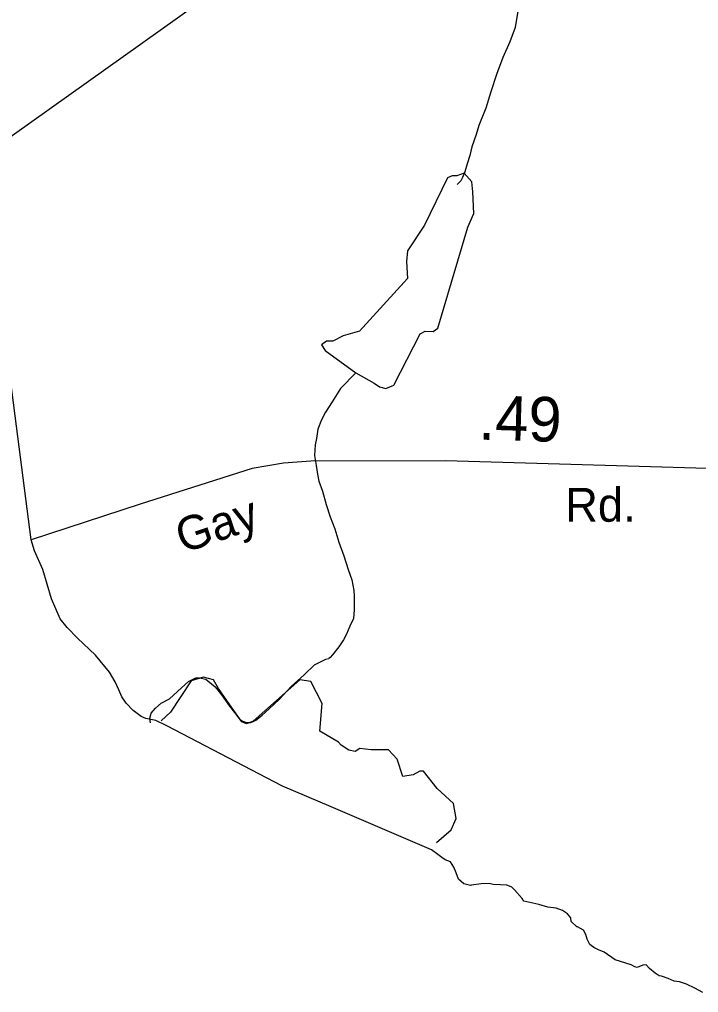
# Model space of a CAD drawing. Extents: x 2126262 to 2293712, y 749403 to 919119.
# Drawn here: x 2192090 to 2193997, y 785804 to 788536 of the extents above; entities that cross this region are included whole.
import ezdxf

# ---------------------------------------------------------------- set-up
doc = ezdxf.new("R2010")
doc.units = 0
for name, color, linetype in [('Exist Boundary Political CountyLine', 7, 'Continuous'), ('Exist Hydrographic Misc Water Feature', 7, 'Continuous'), ('Exist Hydrographic Pond Over 1500 Sq Ft', 7, 'Continuous'), ('Exist Hydrographic Pond Under 1500 Sq Ft', 7, 'Continuous'), ('Exist Road Secondary Mileage Hundredths English Label', 7, 'Continuous'), ('Exist Road Secondary Type 51 Attributed', 7, 'Continuous'), ('Exist Road Secondary Type 51 Label', 7, 'Continuous'), ('Exist Utilities Electrical Transmission Line', 7, 'Continuous')]:
    doc.layers.add(name, color=color, linetype=linetype)

msp = doc.modelspace()

# ---------------------------------------------------------------- linework, layer by layer
at = {"layer": 'Exist Boundary Political CountyLine'}
for points in [[(2192122.8, 787074.7), (2191946.5, 788439.9), (2191462.4, 794425.4), (2179295.7, 796467.1), (2169584.9, 810291.7), (2151370.7, 819485.6), (2149836.3, 820237.8), (2146070.6, 821922.1), (2135812.5, 826366.6), (2134133.6, 827149.9), (2133839.4, 827270.1)], [(2194008.8, 785804.1), (2193986.5, 785816.8), (2193962.6, 785827.4), (2193943.5, 785833.9), (2193928.2, 785836.2), (2193911.5, 785843.4), (2193893, 785849.9), (2193886.5, 785850.8), (2193875.2, 785858.6), (2193859.2, 785871.7), (2193849.6, 785882), (2193840.3, 785881.4), (2193824.4, 785874.1), (2193818.2, 785875.9), (2193807.7, 785882.3), (2193762.5, 785896.1), (2193732.1, 785917.3), (2193715.5, 785924.1), (2193702.6, 785930.9), (2193691.5, 785938.7), (2193684.5, 785954), (2193680.8, 785966.9), (2193673.4, 785979.3), (2193656.8, 785988.7), (2193655, 785989), (2193638.8, 786003.2), (2193638, 786013.6), (2193628.9, 786025), (2193614.5, 786034.4), (2193597, 786041.3), (2193574, 786043.5), (2193548.6, 786051), (2193506.7, 786060.4), (2193502, 786068.1), (2193480.2, 786092.4), (2193472.7, 786100.3), (2193461, 786104.7), (2193459, 786105.5), (2193440.8, 786106.4), (2193420, 786107.3), (2193408.5, 786110.3), (2193386.8, 786109.2), (2193359.5, 786105.1), (2193356.5, 786105), (2193337.5, 786109.5), (2193322.6, 786122.8), (2193316.4, 786139.9), (2193310.1, 786156.5), (2193300.2, 786170.6), (2193285.7, 786177), (2193276.5, 786183.6), (2193264.5, 786192), (2193247.5, 786204.6), (2192965, 786325.5), (2192828.8, 786383.7), (2192504, 786553), (2192473.2, 786568), (2192445.2, 786573), (2192432, 786578.8), (2192409.7, 786595.7), (2192390.2, 786616.7), (2192377.9, 786634.4), (2192369.3, 786654.2), (2192359.3, 786676.1), (2192342.9, 786703.7), (2192303.3, 786750.8), (2192253.4, 786799), (2192224.5, 786829.3), (2192204.4, 786852.9), (2192180.4, 786909.7), (2192155.4, 786991.3), (2192132.1, 787044.3), (2192122.8, 787074.7)]]:
    msp.add_lwpolyline(points, dxfattribs=at)
at = {"layer": 'Exist Hydrographic Misc Water Feature'}
for points in [[(2193490.1, 788565.1), (2193482.3, 788513.1), (2193466.7, 788472.9), (2193447.1, 788428.8), (2193429.2, 788380.8), (2193413.6, 788332.8), (2193399.9, 788286.6), (2193380.4, 788238.5), (2193372.4, 788212.5), (2193360.7, 788178.1), (2193355, 788154.2), (2193347.2, 788130.3), (2193340.8, 788108.1), (2193333.7, 788092.2), (2193329.4, 788082.3), (2193319.1, 788072.1)], [(2193034.9, 787544.2), (2192991.4, 787500.1), (2192967.8, 787461.9), (2192949.8, 787433.7), (2192938.1, 787411.6), (2192928.3, 787385.4), (2192924.4, 787359.7), (2192920.5, 787341.6), (2192918.8, 787311.4), (2192923.1, 787283.6), (2192926.8, 787259.5), (2192931.1, 787239.8), (2192941.4, 787211.9), (2192951.7, 787173.8), (2192962.1, 787139.8), (2192976.1, 787106), (2192986.7, 787068.3), (2193000.9, 787030.1), (2193013.2, 786992.1), (2193023.2, 786962.6), (2193029.2, 786932.5), (2193029.6, 786916.6), (2193030, 786878.4), (2193028.1, 786854.4), (2193018.1, 786832.4), (2193008.5, 786810.3), (2193000.2, 786794.5), (2192986.7, 786774.2), (2192968.7, 786752.2), (2192962.5, 786744.2), (2192958.8, 786741.9)], [(2192459.9, 786588.5), (2192472, 786602.5), (2192488, 786616.7), (2192511.6, 786629), (2192545.6, 786659.1), (2192565.1, 786677.2), (2192585.6, 786687.5), (2192595.5, 786687.7), (2192613.5, 786683.8), (2192619.5, 786679.6), (2192639.6, 786662), (2192657.6, 786640.2), (2192679.8, 786608), (2192693.9, 786590), (2192706.2, 786574.4), (2192710.1, 786570.2), (2192715.8, 786566.5), (2192726.3, 786562.5), (2192732.2, 786562.4), (2192739.8, 786562.4), (2192746.2, 786564.7), (2192754, 786568.8), (2192771.6, 786582.8), (2192791.7, 786600.8), (2192819.4, 786627.1), (2192853.4, 786663.3), (2192889.1, 786695.6), (2192918.8, 786723.6), (2192937.1, 786733.8), (2192950.8, 786739.9), (2192958.8, 786741.9)], [(2192458.3, 786560.8), (2192455.8, 786574.5), (2192459.9, 786588.5)]]:
    msp.add_lwpolyline(points, dxfattribs=at)
at = {"layer": 'Exist Hydrographic Pond Over 1500 Sq Ft'}
msp.add_lwpolyline([(2193034.9, 787544.2), (2193086, 787515), (2193100.9, 787504.6), (2193118.8, 787500.1), (2193141.1, 787509.1), (2193215.1, 787653.2), (2193229.1, 787661.2), (2193251.5, 787659.7), (2193264.9, 787668.7), (2193348.9, 787952.4), (2193366.2, 787990.9), (2193363.3, 788052), (2193360.3, 788080.4), (2193339.2, 788104.4), (2193318.5, 788096.8), (2193305.1, 788096.8), (2193291.7, 788090.8), (2193227.6, 787958), (2193179.9, 787886.4), (2193176.9, 787856.6), (2193179.9, 787808.9), (2193044.8, 787661.2), (2192999.5, 787647.8), (2192969.7, 787632.9), (2192951.8, 787632.9), (2192938.4, 787622.4), (2192948.8, 787606), (2193034.9, 787544.2)], dxfattribs=at)
at = {"layer": 'Exist Hydrographic Pond Under 1500 Sq Ft'}
msp.add_lwpolyline([(2193260.8, 786225.6), (2193302, 786260.9), (2193316, 786292.5), (2193309, 786334.7), (2193263.4, 786376.8), (2193224.8, 786426), (2193214.2, 786425.9), (2193195.4, 786415.3), (2193166.1, 786410.4), (2193150.4, 786459.3), (2193126.5, 786485.6), (2193077.4, 786485.6), (2193045.8, 786489.1), (2193033.2, 786480.8), (2193014.6, 786484.8), (2192993.1, 786498.5), (2192986.2, 786506.7), (2192933.5, 786538), (2192940.5, 786615.5), (2192907.9, 786677.4), (2192877.4, 786682.2), (2192746.2, 786565.8), (2192727.5, 786558.8), (2192714.1, 786564.5), (2192680.9, 786612), (2192649.3, 786657.7), (2192635.3, 786682.2), (2192607.2, 786689.3), (2192572.1, 786678.7), (2192514.6, 786591.6), (2192487.9, 786566.4)], dxfattribs=at)
at = {"layer": 'Exist Road Secondary Type 51 Attributed'}
msp.add_lwpolyline([(2194688.2, 787357.4), (2194653.2, 787337.3), (2194592.5, 787307.6), (2194541.9, 787293.1), (2194473, 787278.1), (2194335.9, 787270), (2194148.9, 787271.4), (2193287.1, 787296.5), (2192908.2, 787295.8), (2192831.5, 787290.2), (2192743.6, 787274.9), (2192428.7, 787174.7), (2192122.8, 787075.2)], dxfattribs=at)
at = {"layer": 'Exist Utilities Electrical Transmission Line'}
msp.add_lwpolyline([(2196804, 791422.8), (2196068.9, 790937.8), (2194173.4, 789648.9), (2193254.7, 789053.3), (2191971.7, 788139.8)], dxfattribs=at)

# ---------------------------------------------------------------- texts
at = {"layer": 'Exist Road Secondary Mileage Hundredths English Label'}
msp.add_text('.49', height=125, rotation=358.3333, dxfattribs=at).set_placement((2193378.2, 787356.4))
at = {"layer": 'Exist Road Secondary Type 51 Label'}
msp.add_text('Rd.', height=95, dxfattribs=at).set_placement((2193622.5, 787125.8))
msp.add_text('Gay', height=95, rotation=18.7137, dxfattribs=at).set_placement((2192548.7, 787036.4))

doc.saveas('drawing.dxf')
